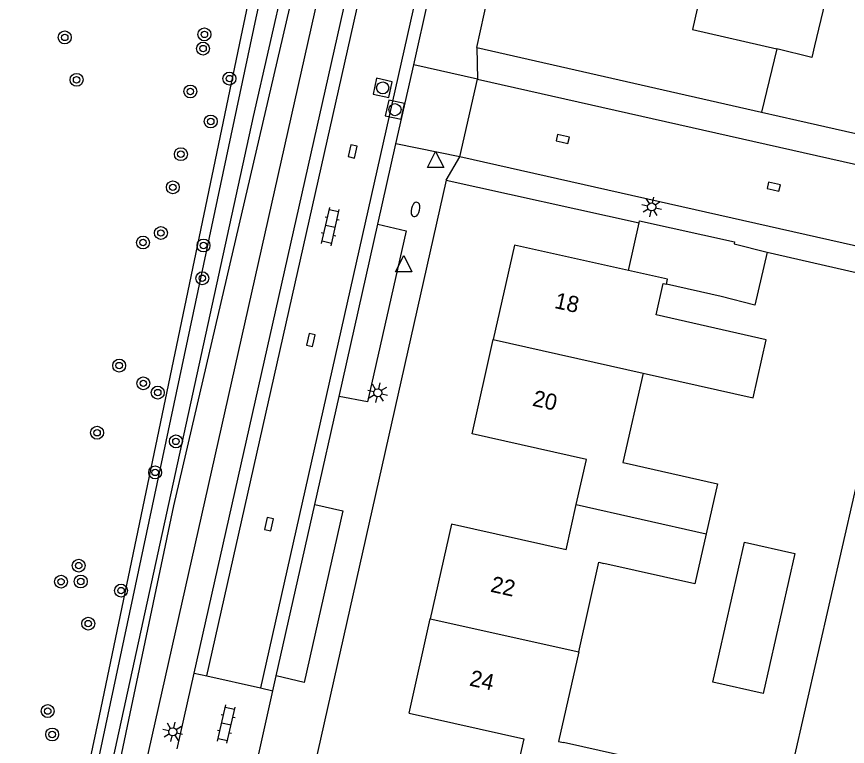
# Model space of a CAD drawing. Extents: x 128000 to 131008, y 398996 to 402500.
# Drawn here: x 128801.3 to 128852.8, y 399378.1 to 399423.4 of the extents above; entities that cross this region are included whole.
import ezdxf

# ---------------------------------------------------------------- set-up
doc = ezdxf.new("R2010")
doc.units = 0
for name, color, linetype in [('gg-afsc-erfafscheiding', 7, 'Continuous'), ('gg-anno-huisnummerreeks BGT', 7, 'Continuous'), ('gg-bbg-bijgebouw', 7, 'Continuous'), ('gg-bbg-gedigitaliseerde bebouwing', 7, 'Continuous'), ('gg-bbg-gedigitaliseerde bijgebouw', 7, 'Continuous'), ('gg-bbg-hoofdgebouw', 7, 'Continuous'), ('gg-bbg-luifel en loopbrug', 7, 'Continuous'), ('gg-bbg-tussenscheiding', 7, 'Continuous'), ('gg-knt-verharding', 7, 'Continuous'), ('gg-knt-verharding nz', 7, 'Continuous'), ('gg-kntw-beschoeiing', 7, 'Continuous'), ('gg-kntw-bovenkant insteek waterloop', 7, 'Continuous'), ('gg-kntw-waterlijn', 7, 'Continuous'), ('gt-grn-weggrens', 7, 'Continuous'), ('gt-symb-boom', 7, 'Continuous'), ('gt-symb-brandkraan', 7, 'Continuous'), ('gt-symb-klinker verharding', 7, 'Continuous'), ('gt-symb-kolk', 7, 'Continuous'), ('gt-symb-lichtmast', 7, 'Continuous'), ('gt-symb-rioolschacht', 7, 'Continuous'), ('gt-symb-waterafsluiter', 7, 'Continuous')]:
    doc.layers.add(name, color=color, linetype=linetype)

# ---------------------------------------------------------------- blocks, each defined once
blk = doc.blocks.new('gt0-KOLK')
at = {"layer": 'gt-symb-kolk'}
blk.add_lwpolyline([(0, 0), (0.375, 0), (0.375, 0.4), (-0.375, 0.4), (-0.375, 0), (0, 0)], dxfattribs=at)
blk = doc.blocks.new('gt0-LMAST')
at = {"layer": 'gt-symb-lichtmast'}
for p, q in [((-0.005, 0.246), (-0.005, 0.621)), ((-0.182, 0.173), (-0.447, 0.438)), ((0.172, 0.173), (0.437, 0.438)), ((-0.255, -0.004), (-0.63, -0.004)), ((-0.182, -0.181), (-0.447, -0.446)), ((-0.005, -0.254), (-0.005, -0.629)), ((0.437, -0.446), (0.172, -0.181)), ((0.245, -0.004), (0.62, -0.004))]:
    blk.add_line(p, q, dxfattribs=at)
blk.add_circle((-0.005, -0.004), 0.25, dxfattribs=at)
blk = doc.blocks.new('gt0-RS')
at = {"layer": 'gt-symb-rioolschacht'}
blk.add_lwpolyline([(-0.5, -0.5), (0.5, -0.5), (0.5, 0.5), (-0.5, 0.5)], close=True, dxfattribs=at)
blk.add_circle((0, 0), 0.375, dxfattribs=at)
blk = doc.blocks.new('gt0-WAFSL')
at = {"layer": 'gt-symb-waterafsluiter'}
for p, q in [((-0.5, -0.333), (0, 0.667)), ((0, 0.667), (0.5, -0.333)), ((0.5, -0.333), (-0.5, -0.333))]:
    blk.add_line(p, q, dxfattribs=at)
blk = doc.blocks.new('gt0-BR')
at = {"layer": 'gt-symb-brandkraan'}
for centre, radius, start, end in [((-0.244, 0), 0.206, 107.5669, 252.4331), ((0.599, -2.664), 3, 106.892, 107.5669), ((0, -0.691), 0.938, 73.108, 106.892), ((-0.599, -2.664), 3, 72.4331, 73.108), ((0.244, 0), 0.206, 287.567, 72.4331), ((0.599, 2.664), 3, 252.4331, 253.108), ((0, 0.691), 0.938, 253.108, 286.8921), ((-0.599, 2.664), 3, 286.8921, 287.567)]:
    blk.add_arc(centre, radius, start, end, dxfattribs=at)
blk = doc.blocks.new('gt0-BOOM')
at = {"layer": 'gt-symb-boom'}
for radius in [0.4, 0.2]:
    blk.add_circle((0, 0), radius, dxfattribs=at)
blk = doc.blocks.new('gt0-KL1')
at = {"layer": 'gt-symb-klinker verharding'}
for p, q in [((-1.15, 0.3), (1.15, 0.3)), ((-1, -0.3), (-1, 0.3)), ((-0.5, 0.3), (-0.5, 0.45)), ((0, -0.3), (0, 0.3)), ((0.5, 0.3), (0.5, 0.45)), ((1, -0.3), (1, 0.3)), ((-1.15, -0.3), (1.15, -0.3)), ((-0.5, -0.45), (-0.5, -0.3)), ((0.5, -0.45), (0.5, -0.3))]:
    blk.add_line(p, q, dxfattribs=at)

msp = doc.modelspace()

# ---------------------------------------------------------------- linework, layer by layer
at = {"layer": 'gg-afsc-erfafscheiding'}
for p, q in [((128848.46, 399421.38), (128847.507, 399417.459)), ((128847.86, 399408.76), (128853.393, 399407.506))]:
    msp.add_line(p, q, dxfattribs=at)
at = {"layer": 'gg-bbg-bijgebouw'}
for p, q in [((128839.255, 399407.623), (128839.917, 399410.587)), ((128845.814, 399409.279), (128847.86, 399408.76))]:
    msp.add_line(p, q, dxfattribs=at)
for points in [[(128839.917, 399410.587), (128839.945, 399410.712), (128845.84, 399409.397), (128845.814, 399409.279)], [(128847.86, 399408.76), (128847.11, 399405.47), (128845.02, 399406.01)]]:
    msp.add_lwpolyline(points, dxfattribs=at)
at = {"layer": 'gg-bbg-gedigitaliseerde bebouwing'}
for p, q in [((128840.981, 399404.872), (128841.42, 399406.82)), ((128841.42, 399406.82), (128841.62, 399406.78))]:
    msp.add_line(p, q, dxfattribs=at)
for points in [[(128840.168, 399401.262), (128846.997, 399399.724), (128847.81, 399403.333), (128840.981, 399404.872)], [(128840.168, 399401.262), (128838.92, 399395.72), (128839.13, 399395.67)], [(128839.13, 399395.67), (128844.788, 399394.396), (128844.089, 399391.289)], [(128844.089, 399391.289), (128843.389, 399388.182), (128837.731, 399389.456)], [(128840.154, 399373.963), (128840.853, 399377.085), (128835.234, 399378.342)]]:
    msp.add_lwpolyline(points, dxfattribs=at)
at = {"layer": 'gg-bbg-gedigitaliseerde bijgebouw'}
msp.add_line((128845.02, 399406.01), (128841.62, 399406.78), dxfattribs=at)
at = {"layer": 'gg-bbg-hoofdgebouw'}
for p, q in [((128850.809, 399421.558), (128850.64, 399420.85)), ((128850.64, 399420.85), (128848.46, 399421.38)), ((128836.029, 399393.101), (128836.661, 399395.908)), ((128835.398, 399390.295), (128836.029, 399393.101)), ((128825.66, 399380.17), (128826.975, 399386.025))]:
    msp.add_line(p, q, dxfattribs=at)
for points in [[(128836.27, 399427.37), (128843.92, 399425.622), (128843.224, 399422.576), (128848.46, 399421.38)], [(128849.042, 399424.798), (128851.45, 399424.24), (128850.809, 399421.558)], [(128839.255, 399407.623), (128832.19, 399409.2), (128830.875, 399403.35)], [(128836.661, 399395.908), (128829.56, 399397.5), (128830.875, 399403.35)], [(128835.398, 399390.295), (128828.29, 399391.88), (128826.975, 399386.025)], [(128836.178, 399383.959), (128837.429, 399389.524), (128837.731, 399389.456)], [(128836.178, 399383.959), (128834.931, 399378.41), (128835.234, 399378.342)], [(128825.66, 399380.17), (128832.766, 399378.577), (128832.136, 399375.767)]]:
    msp.add_lwpolyline(points, dxfattribs=at)
at = {"layer": 'gg-bbg-luifel en loopbrug'}
msp.add_lwpolyline([(128846.456, 399390.767), (128849.578, 399390.064), (128847.623, 399381.382), (128844.501, 399382.085), (128846.456, 399390.767)], dxfattribs=at)
at = {"layer": 'gg-bbg-tussenscheiding'}
for p, q in [((128841.69, 399407.08), (128839.255, 399407.623)), ((128841.62, 399406.78), (128841.69, 399407.08)), ((128830.875, 399403.35), (128840.168, 399401.262)), ((128836.029, 399393.101), (128844.089, 399391.289)), ((128826.975, 399386.025), (128836.178, 399383.959))]:
    msp.add_line(p, q, dxfattribs=at)
at = {"layer": 'gg-knt-verharding'}
for p, q in [((128829.85, 399421.46), (128847.36, 399499.76)), ((128798.36, 399328.07), (128831.758, 399476.894)), ((128812.336, 399382.651), (128825.798, 399442.557)), ((128825.946, 399420.396), (128828.087, 399429.919)), ((128829.85, 399421.46), (128847.507, 399417.459)), ((128824.842, 399415.486), (128825.946, 399420.396)), ((128828.8, 399414.67), (128829.89, 399419.5)), ((128829.89, 399419.5), (128862.855, 399412.07)), ((128847.507, 399417.459), (128849.71, 399416.96)), ((128823.72, 399410.495), (128824.842, 399415.486)), ((128897.763, 399399.139), (128828.8, 399414.67)), ((128827.95, 399413.24), (128808.57, 399326.959)), ((128827.95, 399413.24), (128839.917, 399410.587)), ((128819.813, 399393.116), (128821.32, 399399.818)), ((128811.278, 399377.945), (128812.336, 399382.651)), ((128812.336, 399382.651), (128813.116, 399382.476)), ((128813.116, 399382.476), (128816.434, 399381.73)), ((128817.214, 399381.555), (128817.422, 399382.482)), ((128816.155, 399376.849), (128817.214, 399381.555)), ((128816.434, 399381.73), (128817.214, 399381.555))]:
    msp.add_line(p, q, dxfattribs=at)
for points in [[(128849.71, 399416.96), (128859.86, 399414.66), (128860.31, 399416.42)], [(128823.72, 399410.495), (128825.47, 399410.089), (128823.077, 399399.487), (128821.32, 399399.818)], [(128819.813, 399393.116), (128821.558, 399392.706), (128819.152, 399382.073), (128817.422, 399382.482)]]:
    msp.add_lwpolyline(points, dxfattribs=at)
at = {"layer": 'gg-knt-verharding nz'}
for p, q in [((128813.116, 399382.476), (128826.584, 399442.38)), ((128829.901, 399441.635), (128816.434, 399381.73)), ((128821.32, 399399.818), (128823.72, 399410.495)), ((128817.422, 399382.482), (128819.813, 399393.116))]:
    msp.add_line(p, q, dxfattribs=at)
at = {"layer": 'gg-kntw-beschoeiing'}
msp.add_lwpolyline([(128857.25, 399399.027), (128857.03, 399399.07), (128854.04, 399397.19), (128848.689, 399373.738), (128851.404, 399369.539), (128842.36, 399329.09), (128843.788, 399326.731)], dxfattribs=at)
at = {"layer": 'gg-kntw-bovenkant insteek waterloop'}
for p, q in [((128830.733, 399477.637), (128811.055, 399393.034)), ((128811.055, 399393.034), (128797.245, 399327.565))]:
    msp.add_line(p, q, dxfattribs=at)
msp.add_lwpolyline([(128797.245, 399327.565), (128797.126, 399327.417), (128796.884, 399327.283), (128796.563, 399327.205), (128796.196, 399327.23), (128795.908, 399327.344), (128795.491, 399327.741), (128795.402, 399327.972), (128797.236, 399336.732), (128806.448, 399379.997), (128815.247, 399422.136), (128824.046, 399463.968)], dxfattribs=at)
at = {"layer": 'gg-kntw-waterlijn'}
msp.add_lwpolyline([(128825.883, 399467.572), (128828.436, 399476.909), (128828.988, 399477.875), (128830.069, 399477.323), (128825.714, 399459.817), (128815.978, 399417.191), (128803.768, 399361.244), (128796.906, 399327.862), (128795.952, 399328.058), (128806.15, 399376.081), (128816.177, 399423.298), (128825.883, 399467.572)], dxfattribs=at)
at = {"layer": 'gt-grn-weggrens'}
for p, q in [((128829.85, 399421.46), (128829.89, 399419.5)), ((128829.89, 399419.5), (128825.946, 399420.396)), ((128828.8, 399414.67), (128824.842, 399415.486)), ((128827.95, 399413.24), (128828.8, 399414.67))]:
    msp.add_line(p, q, dxfattribs=at)

# ---------------------------------------------------------------- block references
at = {"layer": 'gt-symb-boom'}
for p in [(128804.302, 399422.088), (128812.963, 399422.277), (128812.88, 399421.397), (128814.516, 399419.535), (128805.037, 399419.461), (128812.092, 399418.736), (128813.358, 399416.875), (128811.505, 399414.843), (128811.008, 399412.788), (128810.268, 399409.955), (128809.156, 399409.362), (128812.907, 399409.179), (128812.835, 399407.147), (128807.68, 399401.728), (128809.175, 399400.628), (128810.07, 399400.053), (128806.308, 399397.561), (128811.197, 399397.024), (128809.907, 399395.099), (128805.169, 399389.316), (128804.072, 399388.319), (128805.296, 399388.331), (128807.794, 399387.767), (128805.759, 399385.718), (128803.246, 399380.29), (128803.523, 399378.839)]:
    msp.add_blockref('gt0-BOOM', p, dxfattribs=at)
at = {"layer": 'gt-symb-brandkraan', "rotation": 77.35314650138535}
msp.add_blockref('gt0-BR', (128826.054, 399411.416), dxfattribs=at)
at = {"layer": 'gt-symb-klinker verharding', "rotation": 77.35314650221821}
for p in [(128820.775, 399410.353), (128814.324, 399379.481)]:
    msp.add_blockref('gt0-KL1', p, dxfattribs=at)
at = {"layer": 'gt-symb-kolk'}
for p, rotation in [((128835.142, 399415.583), -12.702731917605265), ((128822.354, 399414.97), 77.17287657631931), ((128848.231, 399412.626), -12.702731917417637), ((128819.759, 399403.271), 77.17287657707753), ((128817.164, 399391.845), 77.17287657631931)]:
    msp.add_blockref('gt0-KOLK', p, dxfattribs=dict(at, rotation=rotation))
at = {"layer": 'gt-symb-lichtmast'}
for p, rotation in [((128840.709, 399411.577), -12.702731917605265), ((128823.715, 399400.046), 77.17287657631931), ((128811.001, 399379.01), 77.17287657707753)]:
    msp.add_blockref('gt0-LMAST', p, dxfattribs=dict(at, rotation=rotation))
at = {"layer": 'gt-symb-rioolschacht'}
for p, rotation in [((128824.021, 399418.957), 77.35314650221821), ((128824.781, 399417.609), 77.35314650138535)]:
    msp.add_blockref('gt0-RS', p, dxfattribs=dict(at, rotation=rotation))
at = {"layer": 'gt-symb-waterafsluiter'}
for p in [(128827.304, 399414.345), (128825.323, 399407.885)]:
    msp.add_blockref('gt0-WAFSL', p, dxfattribs=at)

# ---------------------------------------------------------------- texts
at = {"layer": 'gg-anno-huisnummerreeks BGT'}
for s, p in [('18', (128834.62, 399405.31)), ('20', (128833.257, 399399.246)), ('22', (128830.657, 399387.707)), ('24', (128829.349, 399381.884))]:
    msp.add_text(s, height=1, rotation=347.4, dxfattribs=at).set_placement(p)

doc.saveas('drawing.dxf')
